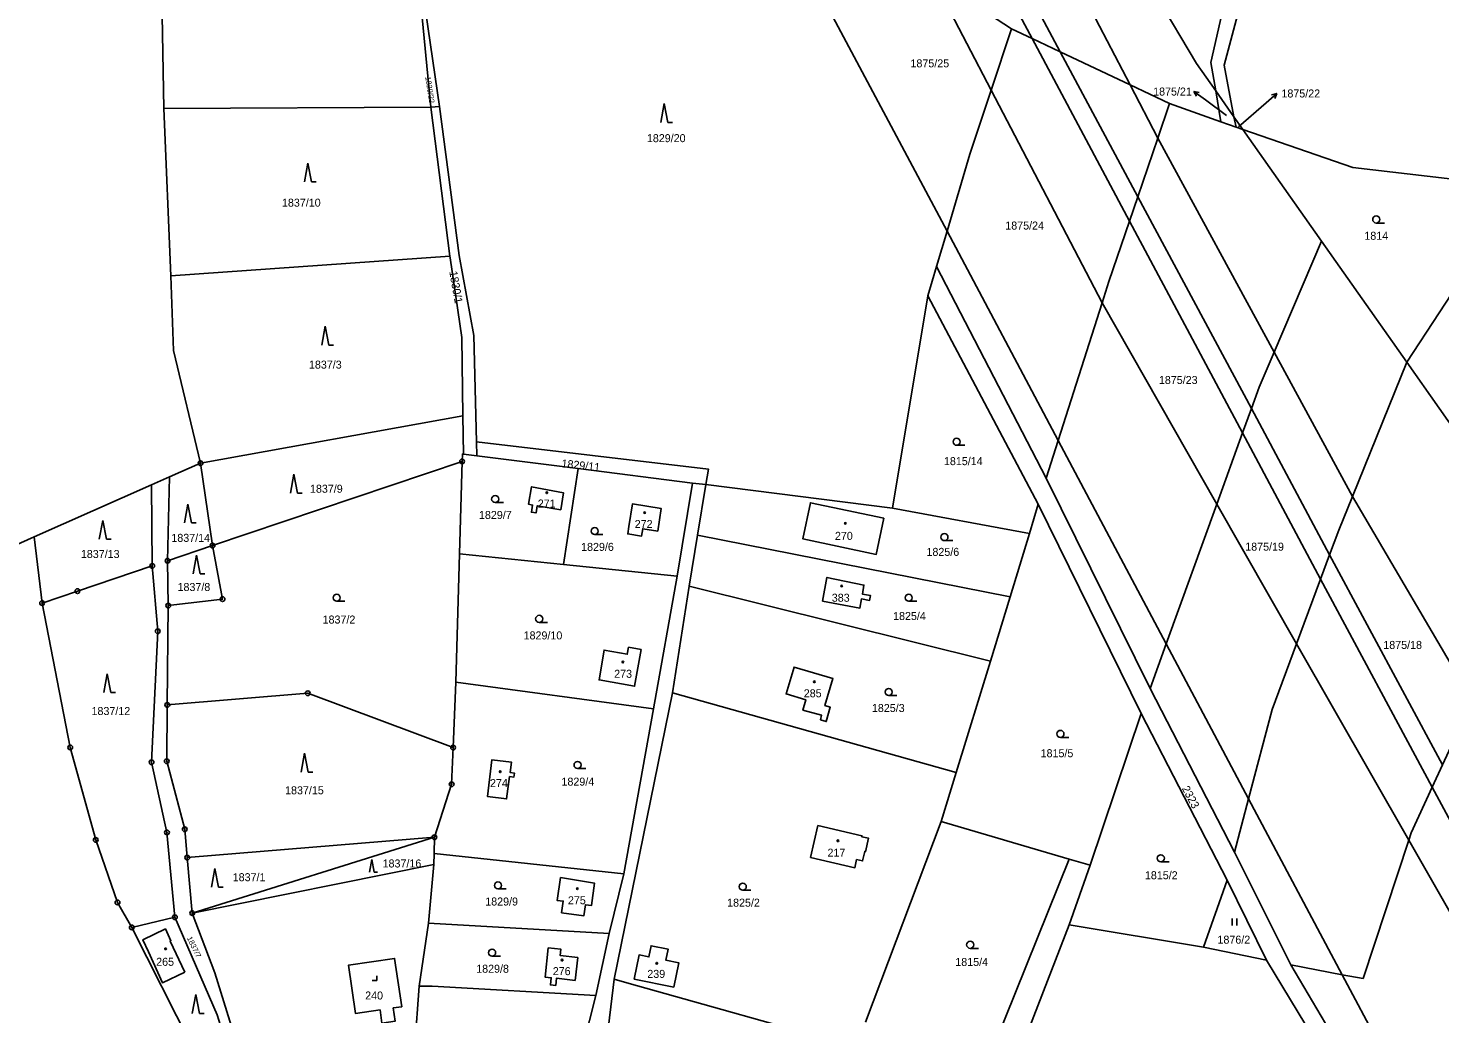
# Model space of a CAD drawing. Extents: x -725728 to -720881, y -1068679 to -1063504.
# Drawn here: x -722934.6 to -722634.8, y -1067384.6 to -1067175.4 of the extents above; entities that cross this region are included whole.
import ezdxf

# ---------------------------------------------------------------- set-up
doc = ezdxf.new("R2010")
doc.units = 0
for name, color, linetype in [('Hranice parcel', 7, 'Continuous'), ('Parcelní čísla', 7, 'Continuous'), ('Pop  PČ popisy', 7, 'Continuous'), ('Vnitřní kresba', 7, 'Continuous'), ('Značky bodu BP', 7, 'Continuous'), ('Značky budov', 7, 'Continuous'), ('Značky kultur', 7, 'Continuous')]:
    doc.layers.add(name, color=color, linetype=linetype)

msp = doc.modelspace()

# ---------------------------------------------------------------- linework, layer by layer
at = {"layer": 'Hranice parcel'}
for p, q in [((-722746.13, -1067082.15), (-722686.51, -1067182.82)), ((-722905.81, -1067192.43), (-722906.75, -1067139.61)), ((-722739.48, -1067218.47), (-722779.86, -1067142.52)), ((-722852.62, -1067155.28), (-722847.24, -1067191.99)), ((-722849.11, -1067192.12), (-722852.62, -1067155.28)), ((-722686.51, -1067182.82), (-722682.41, -1067188.65)), ((-722692.2, -1067191.36), (-722681.3, -1067195.24)), ((-722682.41, -1067188.65), (-722678.53, -1067194.16)), ((-722681.3, -1067195.24), (-722682.41, -1067188.65)), ((-722849.11, -1067192.12), (-722905.81, -1067192.43)), ((-722905.81, -1067192.43), (-722904.33, -1067227.95)), ((-722847.24, -1067191.99), (-722849.11, -1067192.12)), ((-722849.11, -1067192.12), (-722845.06, -1067223.78)), ((-722678.53, -1067194.16), (-722676.62, -1067196.87)), ((-722678.1, -1067196.36), (-722678.53, -1067194.16)), ((-722681.3, -1067195.24), (-722678.1, -1067196.36)), ((-722678.1, -1067196.36), (-722676.62, -1067196.87)), ((-722676.62, -1067196.87), (-722659.95, -1067220.57)), ((-722641.85, -1067246.3), (-722617.5, -1067209.14)), ((-722741.7, -1067225.97), (-722739.48, -1067218.47)), ((-722659.95, -1067220.57), (-722641.85, -1067246.3)), ((-722845.06, -1067223.78), (-722904.33, -1067227.95)), ((-722741.7, -1067225.97), (-722743.53, -1067232.16)), ((-722718.41, -1067270.92), (-722741.7, -1067225.97)), ((-722751.09, -1067277.28), (-722743.53, -1067232.16)), ((-722743.53, -1067232.16), (-722720.12, -1067276.45)), ((-722641.85, -1067246.3), (-722613.04, -1067287.27)), ((-722898, -1067267.73), (-722842.29, -1067257.66)), ((-722842.29, -1067257.66), (-722842.16, -1067265.82)), ((-722839.38, -1067263.17), (-722839.37, -1067266.17)), ((-722839.37, -1067266.17), (-722842.16, -1067265.82)), ((-722817.84, -1067268.88), (-722839.37, -1067266.17)), ((-722898, -1067267.73), (-722904.58, -1067270.64)), ((-722898, -1067267.73), (-722895.47, -1067285.22)), ((-722842.46, -1067267.34), (-722895.47, -1067285.22)), ((-722842.46, -1067267.34), (-722843.05, -1067286.97)), ((-722817.84, -1067268.88), (-722820.92, -1067289.23)), ((-722793.51, -1067271.94), (-722817.84, -1067268.88)), ((-722904.58, -1067270.64), (-722908.43, -1067272.34)), ((-722905.02, -1067288.44), (-722904.58, -1067270.64)), ((-722793.51, -1067271.94), (-722796.82, -1067291.7)), ((-722790.67, -1067272.25), (-722793.51, -1067271.94)), ((-722790.67, -1067272.25), (-722792.45, -1067283.03)), ((-722751.09, -1067277.28), (-722790.67, -1067272.25)), ((-722696.34, -1067315.56), (-722718.41, -1067270.92)), ((-722908.43, -1067272.34), (-722933.35, -1067283.37)), ((-722908.43, -1067272.34), (-722908.27, -1067289.54)), ((-722721.94, -1067282.67), (-722751.09, -1067277.28)), ((-722720.12, -1067276.45), (-722721.94, -1067282.67)), ((-722720.12, -1067276.45), (-722698.24, -1067320.87)), ((-722933.35, -1067283.37), (-722948.1, -1067289.89)), ((-722931.67, -1067297.43), (-722933.35, -1067283.37)), ((-722792.45, -1067283.03), (-722794.24, -1067293.83)), ((-722726.06, -1067296.09), (-722792.45, -1067283.03)), ((-722726.06, -1067296.09), (-722721.94, -1067282.67)), ((-722895.47, -1067285.22), (-722905.02, -1067288.44)), ((-722843.05, -1067286.97), (-722843.83, -1067314.26)), ((-722843.05, -1067286.97), (-722820.92, -1067289.23)), ((-722904.87, -1067297.96), (-722905.02, -1067288.44)), ((-722820.92, -1067289.23), (-722796.82, -1067291.7)), ((-722796.82, -1067291.7), (-722801.79, -1067319.87)), ((-722794.24, -1067293.83), (-722797.81, -1067316.46)), ((-722730.27, -1067309.79), (-722794.24, -1067293.83)), ((-722730.27, -1067309.79), (-722726.06, -1067296.09)), ((-722904.87, -1067297.96), (-722905.07, -1067319.05)), ((-722737.5, -1067333.39), (-722730.27, -1067309.79)), ((-722843.83, -1067314.26), (-722844.37, -1067328.11)), ((-722801.79, -1067319.87), (-722843.83, -1067314.26)), ((-722797.81, -1067316.46), (-722810.17, -1067377.31)), ((-722737.5, -1067333.39), (-722797.81, -1067316.46)), ((-722678.43, -1067350.36), (-722696.34, -1067315.56)), ((-722808.09, -1067354.94), (-722801.79, -1067319.87)), ((-722698.24, -1067320.87), (-722709.05, -1067353.12)), ((-722680, -1067356.3), (-722698.24, -1067320.87)), ((-722740.7, -1067343.82), (-722737.5, -1067333.39)), ((-722740.7, -1067343.82), (-722756.82, -1067386.45)), ((-722713.51, -1067351.81), (-722740.7, -1067343.82)), ((-722848.34, -1067347.17), (-722900.84, -1067351.48)), ((-722899.77, -1067363.26), (-722848.34, -1067347.17)), ((-722848.34, -1067347.17), (-722848.39, -1067350.62)), ((-722900.84, -1067351.48), (-722899.77, -1067363.26)), ((-722848.47, -1067352.95), (-722899.77, -1067363.26)), ((-722848.47, -1067352.95), (-722849.63, -1067365.43)), ((-722848.39, -1067350.62), (-722848.47, -1067352.95)), ((-722848.39, -1067350.62), (-722808.09, -1067354.94)), ((-722732.34, -1067398.43), (-722713.51, -1067351.81)), ((-722709.05, -1067353.12), (-722713.53, -1067365.76)), ((-722709.05, -1067353.12), (-722713.51, -1067351.81)), ((-722666.47, -1067374.27), (-722678.43, -1067350.36)), ((-722808.09, -1067354.94), (-722811.24, -1067367.58)), ((-722685, -1067370.51), (-722680, -1067356.3)), ((-722671.59, -1067373.29), (-722680, -1067356.3)), ((-722903.47, -1067364.14), (-722912.61, -1067366.3)), ((-722895.74, -1067399.69), (-722912.61, -1067366.3)), ((-722849.63, -1067365.43), (-722851.55, -1067378.79)), ((-722811.24, -1067367.58), (-722849.63, -1067365.43)), ((-722811.24, -1067367.58), (-722814.05, -1067380.78)), ((-722713.53, -1067365.76), (-722685, -1067370.51)), ((-722671.59, -1067373.29), (-722685, -1067370.51)), ((-722637.15, -1067423.63), (-722666.47, -1067374.27)), ((-722852.89, -1067396.45), (-722851.55, -1067378.79)), ((-722810.17, -1067377.31), (-722812.52, -1067396.98)), ((-722797.47, -1067378.99), (-722805.89, -1067377.31)), ((-722814.05, -1067380.78), (-722818.57, -1067398.37))]:
    msp.add_line(p, q, dxfattribs=at)
for points in [[(-722678.53, -1067194.16), (-722680.65, -1067183.19), (-722669.09, -1067139.89), (-722667.92, -1067093.59), (-722664.16, -1067042.85)], [(-722682.41, -1067188.65), (-722683.43, -1067182.62), (-722673.58, -1067139.32), (-722672.68, -1067093.7)], [(-722779.86, -1067142.52), (-722761.86, -1067151.86), (-722742.63, -1067164.44), (-722725.77, -1067175.47)], [(-722725.77, -1067175.47), (-722730.1, -1067188.48), (-722734.64, -1067202.1), (-722739.48, -1067218.47)], [(-722725.77, -1067175.47), (-722721.41, -1067177.53), (-722715.42, -1067180.37), (-722700.61, -1067187.38), (-722692.2, -1067191.36)], [(-722692.2, -1067191.36), (-722694.71, -1067198.72), (-722698.94, -1067211.13), (-722700.71, -1067216.31), (-722705.09, -1067229.13), (-722706.55, -1067233.7), (-722715.86, -1067262.91), (-722718.41, -1067270.92)], [(-722839.38, -1067263.17), (-722839.94, -1067240.59), (-722843.09, -1067223.6), (-722847.24, -1067191.99)], [(-722617.5, -1067209.14), (-722653.28, -1067204.96), (-722676.62, -1067196.87)], [(-722659.95, -1067220.57), (-722670.03, -1067244.16), (-722673.2, -1067251.57), (-722674.84, -1067256.12), (-722676.71, -1067261.28), (-722682.17, -1067276.4), (-722692.9, -1067306.1), (-722696.34, -1067315.56)], [(-722845.06, -1067223.78), (-722845.02, -1067224.08), (-722842.54, -1067241.05), (-722842.29, -1067257.66)], [(-722904.33, -1067227.95), (-722903.73, -1067243.78), (-722898, -1067267.73)], [(-722641.85, -1067246.3), (-722653.38, -1067274.81), (-722656.27, -1067281.96), (-722658.21, -1067287.18), (-722660.13, -1067292.35), (-722665.22, -1067306.08), (-722670.41, -1067320.06), (-722675.42, -1067338.98), (-722678.43, -1067350.36)], [(-722790.67, -1067272.25), (-722790.12, -1067269.01), (-722839.38, -1067263.17)], [(-722842.16, -1067265.82), (-722842.41, -1067265.79), (-722842.46, -1067267.34)], [(-722821.48, -1067277.64), (-722826.49, -1067276.78), (-722826.75, -1067278.3), (-722827.76, -1067278.13), (-722827.5, -1067276.61), (-722828.36, -1067276.46), (-722827.72, -1067272.72), (-722820.94, -1067274.01), (-722821.48, -1067277.64)], [(-722800.91, -1067282.14), (-722804.1, -1067281.65), (-722804.35, -1067283.22), (-722807.3, -1067282.75), (-722807.05, -1067281.18), (-722806.29, -1067276.36), (-722800.19, -1067277.32), (-722800.91, -1067282.14)], [(-722752.9, -1067279.37), (-722754.51, -1067287.11), (-722770.09, -1067283.82), (-722768.48, -1067276.11), (-722752.9, -1067279.37)], [(-722895.47, -1067285.22), (-722893.33, -1067296.6), (-722904.87, -1067297.96)], [(-722666.47, -1067374.27), (-722655.55, -1067376.35), (-722651.1, -1067377.13), (-722641.4, -1067347.81), (-722640.87, -1067346.22), (-722636.42, -1067336.54), (-722634.23, -1067331.78), (-722627.95, -1067318.16), (-722618.97, -1067299.18), (-722613.04, -1067287.27)], [(-722908.27, -1067289.54), (-722924.16, -1067294.9), (-722931.67, -1067297.43)], [(-722908.27, -1067289.54), (-722907.09, -1067303.42), (-722908.4, -1067331.23), (-722905.14, -1067346.13), (-722903.47, -1067364.14)], [(-722765.89, -1067297.01), (-722764.98, -1067292), (-722757.12, -1067293.6), (-722757.46, -1067295.52), (-722755.73, -1067295.82), (-722755.91, -1067296.86), (-722757.64, -1067296.56), (-722757.97, -1067298.5), (-722765.89, -1067297.01)], [(-722912.61, -1067366.3), (-722915.65, -1067361.01), (-722920.27, -1067347.73), (-722925.69, -1067328.1), (-722931.67, -1067297.43)], [(-722804.45, -1067307.29), (-722805.83, -1067315.09), (-722813.38, -1067313.76), (-722812.31, -1067307.43), (-722807.38, -1067308.3), (-722807.12, -1067306.82), (-722804.45, -1067307.29)], [(-722766.37, -1067322.24), (-722766.1, -1067321.27), (-722770.08, -1067320.17), (-722769.46, -1067317.96), (-722773.67, -1067316.73), (-722771.95, -1067311.01), (-722763.71, -1067313.48), (-722765.42, -1067319.19), (-722764.27, -1067319.54), (-722765.11, -1067322.59), (-722766.37, -1067322.24)], [(-722905.07, -1067319.05), (-722875.23, -1067316.57), (-722844.37, -1067328.11)], [(-722900.84, -1067351.48), (-722901.38, -1067345.48), (-722905.2, -1067331.02), (-722905.07, -1067319.05)], [(-722844.37, -1067328.11), (-722844.68, -1067335.91), (-722848.34, -1067347.17)], [(-722832.38, -1067334.29), (-722833.02, -1067339.04), (-722837.07, -1067338.49), (-722836.12, -1067330.69), (-722831.97, -1067331.25), (-722832.26, -1067333.4), (-722831.37, -1067333.52), (-722831.49, -1067334.41), (-722832.38, -1067334.29)], [(-722768.45, -1067351.47), (-722759.05, -1067353.63), (-722758.67, -1067351.91), (-722757.4, -1067352.19), (-722756.95, -1067350.18), (-722756.76, -1067350.23), (-722756.13, -1067347.38), (-722757.6, -1067347.04), (-722757.56, -1067346.84), (-722766.89, -1067344.69), (-722768.45, -1067351.47)], [(-722821.32, -1067363.21), (-722820.99, -1067360.71), (-722822.26, -1067360.61), (-722821.54, -1067355.74), (-722814.32, -1067356.95), (-722815.01, -1067361.67), (-722816.27, -1067361.5), (-722816.58, -1067363.84), (-722821.32, -1067363.21)], [(-722889.9, -1067399.58), (-722894.5, -1067384.86), (-722903.47, -1067364.14)], [(-722899.77, -1067363.26), (-722895.01, -1067375.95), (-722884.13, -1067410.84)], [(-722901.34, -1067375.78), (-722906.1, -1067378.06), (-722909.1, -1067371.52), (-722910.25, -1067368.94), (-722905.49, -1067366.64), (-722904.29, -1067369.14), (-722904.47, -1067369.23), (-722901.34, -1067375.78)], [(-722742.29, -1067443.02), (-722731.42, -1067412.05), (-722713.53, -1067365.76)], [(-722817.86, -1067372.67), (-722818.46, -1067377.55), (-722822.42, -1067377.12), (-722822.58, -1067378.64), (-722823.69, -1067378.52), (-722823.53, -1067377), (-722824.84, -1067376.86), (-722824.17, -1067370.65), (-722821.52, -1067370.93), (-722821.67, -1067372.26), (-722817.86, -1067372.67)], [(-722805.89, -1067377.31), (-722804.86, -1067372.15), (-722802.79, -1067372.57), (-722802.31, -1067370.2), (-722798.7, -1067370.92), (-722799.17, -1067373.29), (-722796.44, -1067373.83), (-722797.47, -1067378.99)], [(-722857.08, -1067383.42), (-722856.66, -1067386.22), (-722859.48, -1067386.64), (-722859.9, -1067383.84), (-722865.09, -1067384.61), (-722866.62, -1067374.34), (-722856.79, -1067372.88), (-722855.27, -1067383.15), (-722857.08, -1067383.42)], [(-722647.03, -1067431.96), (-722647.15, -1067427.12), (-722642.13, -1067422.01), (-722671.59, -1067373.29)], [(-722851.55, -1067378.79), (-722848.8, -1067378.82), (-722814.05, -1067380.78)], [(-722810.17, -1067377.31), (-722807.45, -1067378.08), (-722758.54, -1067391.82)]]:
    msp.add_lwpolyline(points, dxfattribs=at)
at = {"layer": 'Pop  PČ popisy'}
for p, q in [((-722684.6, -1067190.58), (-722687.03, -1067188.82)), ((-722687.03, -1067188.82), (-722685.92, -1067189)), ((-722687.03, -1067188.82), (-722686.51, -1067189.81)), ((-722680.14, -1067193.87), (-722684.6, -1067190.58)), ((-722677.6, -1067196.28), (-722671.72, -1067191.18)), ((-722671.72, -1067191.18), (-722669.46, -1067189.21)), ((-722669.46, -1067189.21), (-722670.54, -1067189.49)), ((-722669.46, -1067189.21), (-722669.88, -1067190.25))]:
    msp.add_line(p, q, dxfattribs=at)
at = {"layer": 'Vnitřní kresba'}
for p, q in [((-722776.69, -1067073.97), (-722721.41, -1067177.53)), ((-722771.66, -1067075.36), (-722715.42, -1067180.37)), ((-722757.06, -1067078.85), (-722700.61, -1067187.38)), ((-722742.63, -1067164.44), (-722730.1, -1067188.48)), ((-722721.41, -1067177.53), (-722700.71, -1067216.31)), ((-722715.42, -1067180.37), (-722698.94, -1067211.13)), ((-722700.61, -1067187.38), (-722694.71, -1067198.72)), ((-722730.1, -1067188.48), (-722706.55, -1067233.7)), ((-722694.71, -1067198.72), (-722670.03, -1067244.16)), ((-722698.94, -1067211.13), (-722674.84, -1067256.12)), ((-722700.71, -1067216.31), (-722676.71, -1067261.28)), ((-722739.48, -1067218.47), (-722715.86, -1067262.91)), ((-722706.55, -1067233.7), (-722682.17, -1067276.4)), ((-722670.03, -1067244.16), (-722653.38, -1067274.81)), ((-722674.84, -1067256.12), (-722658.21, -1067287.18)), ((-722715.86, -1067262.91), (-722692.9, -1067306.1)), ((-722676.71, -1067261.28), (-722660.13, -1067292.35)), ((-722653.38, -1067274.81), (-722627.95, -1067318.16)), ((-722682.17, -1067276.4), (-722665.22, -1067306.08)), ((-722658.21, -1067287.18), (-722634.23, -1067331.78)), ((-722660.13, -1067292.35), (-722636.42, -1067336.54)), ((-722692.9, -1067306.1), (-722675.42, -1067338.98)), ((-722665.22, -1067306.08), (-722641.4, -1067347.81)), ((-722636.42, -1067336.54), (-722612.59, -1067380.94)), ((-722675.42, -1067338.98), (-722655.55, -1067376.35)), ((-722641.4, -1067347.81), (-722621.21, -1067383.17)), ((-722655.55, -1067376.35), (-722632.48, -1067419.74))]:
    msp.add_line(p, q, dxfattribs=at)
at = {"layer": 'Značky bodu BP'}
for centre, radius in [((-722898, -1067267.73), 0.5), ((-722898, -1067267.73), 0.0303), ((-722842.46, -1067267.34), 0.5), ((-722842.46, -1067267.34), 0.0303), ((-722895.47, -1067285.22), 0.5), ((-722895.47, -1067285.22), 0.0303), ((-722908.27, -1067289.54), 0.5), ((-722908.27, -1067289.54), 0.0303), ((-722905.02, -1067288.44), 0.5), ((-722905.02, -1067288.44), 0.0303), ((-722924.16, -1067294.9), 0.5), ((-722924.16, -1067294.9), 0.0303), ((-722893.33, -1067296.6), 0.5), ((-722931.67, -1067297.43), 0.5), ((-722931.67, -1067297.43), 0.0303), ((-722904.87, -1067297.96), 0.5), ((-722904.87, -1067297.96), 0.0303), ((-722893.33, -1067296.6), 0.0303), ((-722907.09, -1067303.42), 0.5), ((-722907.09, -1067303.42), 0.0303), ((-722875.23, -1067316.57), 0.5), ((-722875.23, -1067316.57), 0.0303), ((-722905.07, -1067319.05), 0.5), ((-722905.07, -1067319.05), 0.0303), ((-722925.69, -1067328.1), 0.5), ((-722925.69, -1067328.1), 0.0303), ((-722844.37, -1067328.11), 0.5), ((-722844.37, -1067328.11), 0.0303), ((-722908.4, -1067331.23), 0.5), ((-722908.4, -1067331.23), 0.0303), ((-722905.2, -1067331.02), 0.5), ((-722905.2, -1067331.02), 0.0303), ((-722844.68, -1067335.91), 0.5), ((-722844.68, -1067335.91), 0.0303), ((-722920.27, -1067347.73), 0.5), ((-722905.14, -1067346.13), 0.5), ((-722905.14, -1067346.13), 0.0303), ((-722901.38, -1067345.48), 0.5), ((-722901.38, -1067345.48), 0.0303), ((-722848.34, -1067347.17), 0.5), ((-722848.34, -1067347.17), 0.0303), ((-722920.27, -1067347.73), 0.0303), ((-722900.84, -1067351.48), 0.5), ((-722900.84, -1067351.48), 0.0303), ((-722915.65, -1067361.01), 0.5), ((-722915.65, -1067361.01), 0.0303), ((-722903.47, -1067364.14), 0.5), ((-722903.47, -1067364.14), 0.0303), ((-722899.77, -1067363.26), 0.5), ((-722899.77, -1067363.26), 0.0303), ((-722912.61, -1067366.3), 0.5), ((-722912.61, -1067366.3), 0.0303)]:
    msp.add_circle(centre, radius, dxfattribs=at)
at = {"layer": 'Značky budov'}
for centre in [(-722824.47, -1067274), (-722803.68, -1067278.22), (-722761.07, -1067280.51), (-722761.86, -1067293.8), (-722808.31, -1067309.96), (-722767.66, -1067314.15), (-722834.37, -1067333.25), (-722762.65, -1067347.91), (-722817.98, -1067358.09), (-722905.44, -1067370.86), (-722821.22, -1067373.26), (-722801.12, -1067373.93)]:
    msp.add_circle(centre, 0.175, dxfattribs=at)
at = {"layer": 'Značky kultur'}
for p, q in [((-722799.54, -1067191.35), (-722800.29, -1067195.35)), ((-722798.79, -1067195.35), (-722799.54, -1067191.35)), ((-722798.79, -1067195.35), (-722797.79, -1067195.35)), ((-722875.22, -1067204.01), (-722875.97, -1067208.01)), ((-722874.47, -1067208.01), (-722875.22, -1067204.01)), ((-722874.47, -1067208.01), (-722873.47, -1067208.01)), ((-722648.32, -1067216.72), (-722646.57, -1067216.72)), ((-722871.52, -1067238.63), (-722872.27, -1067242.63)), ((-722870.77, -1067242.63), (-722871.52, -1067238.63)), ((-722870.77, -1067242.63), (-722869.77, -1067242.63)), ((-722737.44, -1067263.93), (-722735.69, -1067263.93)), ((-722878.18, -1067270.08), (-722878.93, -1067274.08)), ((-722877.43, -1067274.08), (-722878.18, -1067270.08)), ((-722877.43, -1067274.08), (-722876.43, -1067274.08)), ((-722900.69, -1067276.41), (-722901.44, -1067280.41)), ((-722899.94, -1067280.41), (-722900.69, -1067276.41)), ((-722835.44, -1067276.09), (-722833.69, -1067276.09)), ((-722918.76, -1067279.87), (-722919.51, -1067283.87)), ((-722918.01, -1067283.87), (-722918.76, -1067279.87)), ((-722899.94, -1067280.41), (-722898.94, -1067280.41)), ((-722918.01, -1067283.87), (-722917.01, -1067283.87)), ((-722814.3, -1067282.89), (-722812.55, -1067282.89)), ((-722740.02, -1067284.17), (-722738.27, -1067284.17)), ((-722898.85, -1067287.23), (-722899.6, -1067291.23)), ((-722898.1, -1067291.23), (-722898.85, -1067287.23)), ((-722898.1, -1067291.23), (-722897.1, -1067291.23)), ((-722869.09, -1067297.05), (-722867.34, -1067297.05)), ((-722747.61, -1067297.05), (-722745.86, -1067297.05)), ((-722826.09, -1067301.53), (-722824.34, -1067301.53)), ((-722917.83, -1067312.43), (-722918.58, -1067316.43)), ((-722917.08, -1067316.43), (-722917.83, -1067312.43)), ((-722917.08, -1067316.43), (-722916.08, -1067316.43)), ((-722751.86, -1067317.07), (-722750.11, -1067317.07)), ((-722715.39, -1067325.96), (-722713.64, -1067325.96)), ((-722875.9, -1067329.31), (-722876.65, -1067333.31)), ((-722875.15, -1067333.31), (-722875.9, -1067329.31)), ((-722875.15, -1067333.31), (-722874.15, -1067333.31)), ((-722817.94, -1067332.57), (-722816.19, -1067332.57)), ((-722861.63, -1067351.88), (-722862.13, -1067354.56)), ((-722861.13, -1067354.56), (-722861.63, -1067351.88)), ((-722694.07, -1067352.38), (-722692.32, -1067352.38)), ((-722894.95, -1067353.77), (-722895.7, -1067357.77)), ((-722894.2, -1067357.77), (-722894.95, -1067353.77)), ((-722861.13, -1067354.56), (-722860.46, -1067354.56)), ((-722894.2, -1067357.77), (-722893.2, -1067357.77)), ((-722834.84, -1067358.14), (-722833.09, -1067358.14)), ((-722782.86, -1067358.41), (-722781.11, -1067358.41)), ((-722678.9, -1067365.93), (-722678.9, -1067364.43)), ((-722677.9, -1067365.93), (-722677.9, -1067364.43)), ((-722734.56, -1067370.76), (-722732.81, -1067370.76)), ((-722836.09, -1067372.43), (-722834.34, -1067372.43)), ((-722860.56, -1067377.56), (-722860.56, -1067376.56)), ((-722861.56, -1067377.56), (-722860.56, -1067377.56)), ((-722899.01, -1067380.58), (-722899.76, -1067384.58)), ((-722898.26, -1067384.58), (-722899.01, -1067380.58)), ((-722898.26, -1067384.58), (-722897.26, -1067384.58))]:
    msp.add_line(p, q, dxfattribs=at)
for centre in [(-722648.32, -1067215.97), (-722737.44, -1067263.18), (-722835.44, -1067275.34), (-722814.3, -1067282.14), (-722740.02, -1067283.42), (-722869.09, -1067296.3), (-722747.61, -1067296.3), (-722826.09, -1067300.78), (-722751.86, -1067316.32), (-722715.39, -1067325.21), (-722817.94, -1067331.82), (-722694.07, -1067351.63), (-722834.84, -1067357.39), (-722782.86, -1067357.66), (-722836.09, -1067371.68), (-722734.56, -1067370.01)]:
    msp.add_circle(centre, 0.75, dxfattribs=at)

# ---------------------------------------------------------------- texts
at = {"layer": 'Parcelní čísla'}
for s, p in [('1875/25', (-722747.24, -1067183.66)), ('1875/21', (-722695.7, -1067189.65)), ('1875/22', (-722668.45, -1067190.06)), ('1829/20', (-722803.22, -1067199.55)), ('1837/10', (-722880.72, -1067213.25)), ('1875/24', (-722727.1, -1067218.11)), ('1814', (-722650.84, -1067220.28)), ('1837/3', (-722874.99, -1067247.64)), ('1875/23', (-722694.48, -1067250.91)), ('1815/14', (-722740.13, -1067268.14)), ('1837/9', (-722874.77, -1067274)), ('1829/7', (-722838.88, -1067279.57)), ('271', (-722826.39, -1067277.14)), ('272', (-722805.81, -1067281.49)), ('1837/14', (-722904.21, -1067284.43)), ('270', (-722763.28, -1067284.01)), ('1837/13', (-722923.43, -1067287.86)), ('1829/6', (-722817.19, -1067286.35)), ('1825/6', (-722743.84, -1067287.41)), ('1875/19', (-722676.14, -1067286.31)), ('1837/8', (-722902.9, -1067294.87)), ('383', (-722763.95, -1067297.15)), ('1825/4', (-722750.93, -1067301.03)), ('1837/2', (-722872.09, -1067301.78)), ('1829/10', (-722829.4, -1067305.15)), ('1875/18', (-722646.82, -1067307.17)), ('273', (-722810.17, -1067313.3)), ('285', (-722769.9, -1067317.44)), ('1837/12', (-722921.17, -1067321.21)), ('1825/3', (-722755.43, -1067320.57)), ('1815/5', (-722719.6, -1067330.17)), ('274', (-722836.54, -1067336.5)), ('1829/4', (-722821.36, -1067336.2)), ('1837/15', (-722880.06, -1067338.04)), ('217', (-722764.86, -1067351.29)), ('1837/16', (-722859.35, -1067353.58)), ('1837/1', (-722891.18, -1067356.5)), ('1815/2', (-722697.45, -1067356.08)), ('1829/9', (-722837.55, -1067361.66)), ('275', (-722819.99, -1067361.4)), ('1825/2', (-722786.18, -1067361.91)), ('1876/2', (-722682.04, -1067369.76)), ('265', (-722907.44, -1067374.46)), ('1829/8', (-722839.47, -1067375.94)), ('1815/4', (-722737.72, -1067374.5)), ('276', (-722823.21, -1067376.45)), ('239', (-722803.13, -1067377.03)), ('240', (-722863.05, -1067381.62))]:
    msp.add_text(s, height=1.7, dxfattribs=at).set_placement(p)
for s, height, rotation, p in [('1829/22', 1.14, 279, (-722850.3, -1067185.71)), ('1830/1', 1.7, 280, (-722845.19, -1067227.07)), ('1829/11', 1.7, 354, (-722821.42, -1067268.59)), ('2323', 1.7, 298, (-722689.66, -1067336.79)), ('1837/7', 1.14, 296, (-722900.95, -1067368.57))]:
    msp.add_text(s, height=height, rotation=rotation, dxfattribs=at).set_placement(p)

doc.saveas('drawing.dxf')
